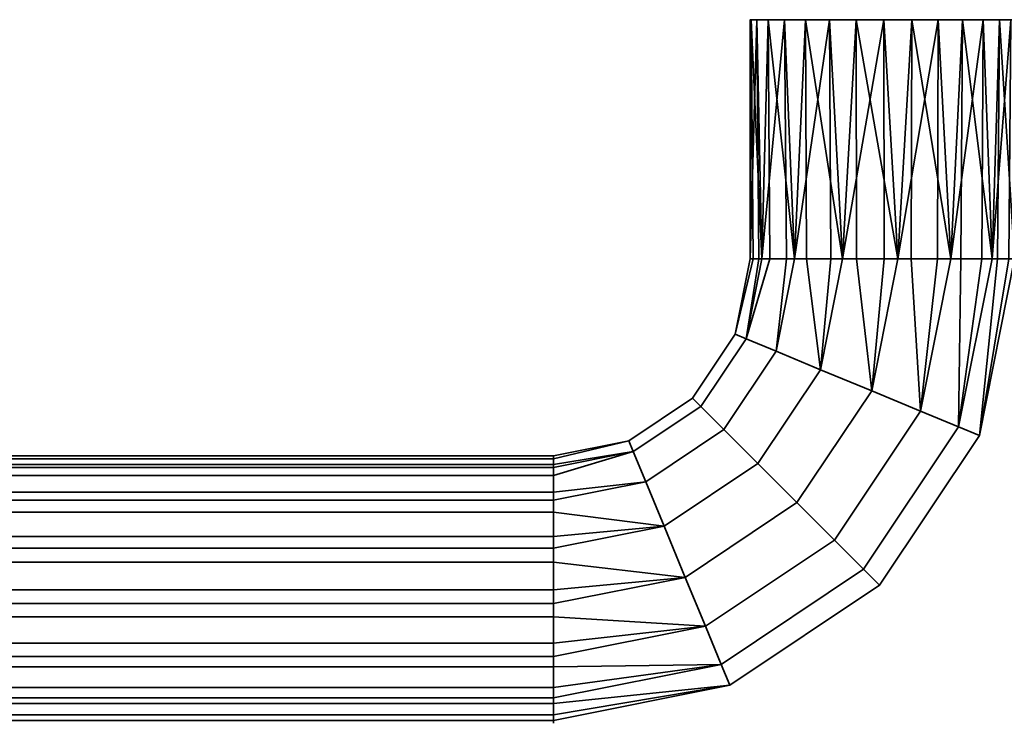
# Model space of a CAD drawing. Header units: millimetres. Extents: x -503 to 6703, y -110 to 249.
# Tile 1033 of 1056: x 4151 to 4221, y -110 to -60. Entities that reach past the tile are written whole.
import ezdxf

# ---------------------------------------------------------------- set-up
doc = ezdxf.new("R2010")
doc.units = ezdxf.units.MM
doc.layers.add('152', color=7, linetype='Continuous', true_color=0xffffff)

# ---------------------------------------------------------------- blocks, each defined once
blk = doc.blocks.new('UG_SURFACE_313')
at = {"layer": '152', "color": 35, "linetype": 'Continuous', "lineweight": 35}
for points in [[(4202.965, -60.5, 1106.936), (4202.5, -60.5, 1104), (4202.5, -77.5, 1104)], [(4202.552, -60.5, 1103.007), (4202.704, -77.5, 1103.039), (4202.5, -77.5, 1104)], [(4202.5, -77.5, 1104), (4202.5, -60.5, 1104), (4202.552, -60.5, 1103.007)], [(4202.5, -77.5, 1104), (4203.117, -77.5, 1106.903), (4202.965, -60.5, 1106.936)], [(4202.552, -60.5, 1103.007), (4202.5, -60.5, 1104), (4202.965, -60.5, 1106.936), (4212, -60.5, 1104)], [(4202.552, -60.5, 1103.007), (4203.773, -60.5, 1099.25), (4203.321, -77.5, 1100.136)], [(4203.321, -77.5, 1100.136), (4202.704, -77.5, 1103.039), (4202.552, -60.5, 1103.007)], [(4206.416, -60.5, 1096.314), (4203.773, -60.5, 1099.25), (4202.552, -60.5, 1103.007), (4212, -60.5, 1104)], [(4204.94, -60.5, 1110.357), (4202.965, -60.5, 1106.936), (4203.321, -77.5, 1107.864)], [(4202.965, -60.5, 1106.936), (4203.117, -77.5, 1106.903), (4203.321, -77.5, 1107.864)], [(4212, -60.5, 1104), (4202.965, -60.5, 1106.936), (4204.94, -60.5, 1110.357), (4208.136, -60.5, 1112.679)], [(4203.773, -60.5, 1099.25), (4203.898, -77.5, 1099.341), (4203.321, -77.5, 1100.136)], [(4203.321, -77.5, 1107.864), (4205.066, -77.5, 1110.265), (4204.94, -60.5, 1110.357)], [(4203.773, -60.5, 1099.25), (4206.416, -60.5, 1096.314), (4205.643, -77.5, 1096.94)], [(4205.643, -77.5, 1096.94), (4203.898, -77.5, 1099.341), (4203.773, -60.5, 1099.25)], [(4208.136, -60.5, 1112.679), (4204.94, -60.5, 1110.357), (4205.643, -77.5, 1111.06)], [(4204.94, -60.5, 1110.357), (4205.066, -77.5, 1110.265), (4205.643, -77.5, 1111.06)], [(4206.416, -60.5, 1096.314), (4206.494, -77.5, 1096.449), (4205.643, -77.5, 1096.94)], [(4205.643, -77.5, 1111.06), (4208.214, -77.5, 1112.544), (4208.136, -60.5, 1112.679)], [(4206.416, -60.5, 1096.314), (4210.025, -60.5, 1094.708), (4209.064, -77.5, 1094.965)], [(4209.064, -77.5, 1094.965), (4206.494, -77.5, 1096.449), (4206.416, -60.5, 1096.314)], [(4213.975, -60.5, 1094.708), (4210.025, -60.5, 1094.708), (4206.416, -60.5, 1096.314), (4212, -60.5, 1104)], [(4212, -60.5, 1113.5), (4208.136, -60.5, 1112.679), (4209.064, -77.5, 1113.035)], [(4208.136, -60.5, 1112.679), (4208.214, -77.5, 1112.544), (4209.064, -77.5, 1113.035)], [(4208.136, -60.5, 1112.679), (4212, -60.5, 1113.5), (4215.864, -60.5, 1112.679), (4212, -60.5, 1104)], [(4210.025, -60.5, 1094.708), (4210.041, -77.5, 1094.862), (4209.064, -77.5, 1094.965)], [(4209.064, -77.5, 1113.035), (4212.016, -77.5, 1113.345), (4212, -60.5, 1113.5)], [(4210.025, -60.5, 1094.708), (4213.975, -60.5, 1094.708), (4212.993, -77.5, 1094.552)], [(4212.993, -77.5, 1094.552), (4210.041, -77.5, 1094.862), (4210.025, -60.5, 1094.708)], [(4215.864, -60.5, 1112.679), (4212, -60.5, 1113.5), (4212.993, -77.5, 1113.448)], [(4212, -60.5, 1113.5), (4212.016, -77.5, 1113.345), (4212.993, -77.5, 1113.448)], [(4215.864, -60.5, 1112.679), (4219.06, -60.5, 1110.357), (4221.035, -60.5, 1106.936), (4212, -60.5, 1104)], [(4221.035, -60.5, 1106.936), (4221.448, -60.5, 1103.007), (4220.227, -60.5, 1099.25), (4212, -60.5, 1104)], [(4220.227, -60.5, 1099.25), (4217.584, -60.5, 1096.314), (4213.975, -60.5, 1094.708), (4212, -60.5, 1104)], [(4213.975, -60.5, 1094.708), (4213.927, -77.5, 1094.856), (4212.993, -77.5, 1094.552)], [(4212.993, -77.5, 1113.448), (4215.816, -77.5, 1112.531), (4215.864, -60.5, 1112.679)], [(4216.75, -77.5, 1095.773), (4213.927, -77.5, 1094.856), (4213.975, -60.5, 1094.708)], [(4213.975, -60.5, 1094.708), (4217.584, -60.5, 1096.314), (4216.75, -77.5, 1095.773)], [(4215.864, -60.5, 1112.679), (4215.816, -77.5, 1112.531), (4216.75, -77.5, 1112.227)], [(4219.06, -60.5, 1110.357), (4215.864, -60.5, 1112.679), (4216.75, -77.5, 1112.227)], [(4217.584, -60.5, 1096.314), (4217.48, -77.5, 1096.43), (4216.75, -77.5, 1095.773)], [(4216.75, -77.5, 1112.227), (4218.956, -77.5, 1110.241), (4219.06, -60.5, 1110.357)], [(4219.686, -77.5, 1098.416), (4217.48, -77.5, 1096.43), (4217.584, -60.5, 1096.314)], [(4217.584, -60.5, 1096.314), (4220.227, -60.5, 1099.25), (4219.686, -77.5, 1098.416)], [(4219.06, -60.5, 1110.357), (4218.956, -77.5, 1110.241), (4219.686, -77.5, 1109.584)], [(4221.035, -60.5, 1106.936), (4219.06, -60.5, 1110.357), (4219.686, -77.5, 1109.584)], [(4220.227, -60.5, 1099.25), (4220.085, -77.5, 1099.313), (4219.686, -77.5, 1098.416)], [(4219.686, -77.5, 1109.584), (4220.893, -77.5, 1106.872), (4221.035, -60.5, 1106.936)], [(4221.292, -77.5, 1102.025), (4220.085, -77.5, 1099.313), (4220.227, -60.5, 1099.25)], [(4220.227, -60.5, 1099.25), (4221.448, -60.5, 1103.007), (4221.292, -77.5, 1102.025)], [(4201.434, -82.858, 1104), (4202.5, -77.5, 1104), (4202.704, -77.5, 1103.039)], [(4203.117, -77.5, 1106.903), (4202.5, -77.5, 1104), (4201.434, -82.858, 1104), (4202.193, -83.172, 1107.864)], [(4202.704, -77.5, 1103.039), (4203.321, -77.5, 1100.136), (4202.193, -83.172, 1100.136), (4201.434, -82.858, 1104)], [(4202.193, -83.172, 1100.136), (4203.321, -77.5, 1100.136), (4203.898, -77.5, 1099.341)], [(4202.193, -83.172, 1107.864), (4203.321, -77.5, 1107.864), (4203.117, -77.5, 1106.903)], [(4205.066, -77.5, 1110.265), (4203.321, -77.5, 1107.864), (4202.193, -83.172, 1107.864), (4204.338, -84.06, 1111.06)], [(4203.898, -77.5, 1099.341), (4205.643, -77.5, 1096.94), (4204.338, -84.06, 1096.94), (4202.193, -83.172, 1100.136)], [(4207.499, -85.37, 1094.965), (4204.338, -84.06, 1096.94), (4205.643, -77.5, 1096.94), (4206.494, -77.5, 1096.449)], [(4204.338, -84.06, 1111.06), (4205.643, -77.5, 1111.06), (4205.066, -77.5, 1110.265)], [(4208.214, -77.5, 1112.544), (4205.643, -77.5, 1111.06), (4204.338, -84.06, 1111.06), (4207.499, -85.37, 1113.035)], [(4206.494, -77.5, 1096.449), (4209.064, -77.5, 1094.965), (4207.499, -85.37, 1094.965)], [(4211.129, -86.873, 1094.552), (4207.499, -85.37, 1094.965), (4209.064, -77.5, 1094.965), (4210.041, -77.5, 1094.862)], [(4207.499, -85.37, 1113.035), (4209.064, -77.5, 1113.035), (4208.214, -77.5, 1112.544)], [(4212.016, -77.5, 1113.345), (4209.064, -77.5, 1113.035), (4207.499, -85.37, 1113.035), (4211.129, -86.873, 1113.448)], [(4210.041, -77.5, 1094.862), (4212.993, -77.5, 1094.552), (4211.129, -86.873, 1094.552)], [(4214.6, -88.311, 1095.773), (4211.129, -86.873, 1094.552), (4212.993, -77.5, 1094.552), (4213.927, -77.5, 1094.856)], [(4211.129, -86.873, 1113.448), (4212.993, -77.5, 1113.448), (4212.016, -77.5, 1113.345)], [(4215.816, -77.5, 1112.531), (4212.993, -77.5, 1113.448), (4211.129, -86.873, 1113.448), (4214.6, -88.311, 1112.227)], [(4213.927, -77.5, 1094.856), (4216.75, -77.5, 1095.773), (4214.6, -88.311, 1095.773)], [(4217.312, -89.434, 1098.416), (4214.6, -88.311, 1095.773), (4216.75, -77.5, 1095.773), (4217.48, -77.5, 1096.43)], [(4214.6, -88.311, 1112.227), (4216.75, -77.5, 1112.227), (4215.816, -77.5, 1112.531)], [(4218.956, -77.5, 1110.241), (4216.75, -77.5, 1112.227), (4214.6, -88.311, 1112.227), (4217.312, -89.434, 1109.584)], [(4218.796, -90.049, 1102.025), (4217.312, -89.434, 1098.416), (4219.686, -77.5, 1098.416), (4220.085, -77.5, 1099.313)], [(4217.312, -89.434, 1109.584), (4219.686, -77.5, 1109.584), (4218.956, -77.5, 1110.241)], [(4220.893, -77.5, 1106.872), (4219.686, -77.5, 1109.584), (4217.312, -89.434, 1109.584), (4218.796, -90.049, 1105.975)], [(4217.48, -77.5, 1096.43), (4219.686, -77.5, 1098.416), (4217.312, -89.434, 1098.416)], [(4218.796, -90.049, 1102.025), (4221.292, -77.5, 1102.025), (4221.292, -77.5, 1103.007)], [(4218.796, -90.049, 1105.975), (4221.292, -77.5, 1105.975), (4220.893, -77.5, 1106.872)], [(4221.292, -77.5, 1103.007), (4221.292, -77.5, 1105.975), (4218.796, -90.049, 1105.975), (4218.796, -90.049, 1102.025)], [(4220.085, -77.5, 1099.313), (4221.292, -77.5, 1102.025), (4218.796, -90.049, 1102.025)], [(4201.434, -82.858, 1104), (4198.4, -87.399, 1104), (4198.98, -87.98, 1107.864), (4202.193, -83.172, 1107.864)], [(4202.193, -83.172, 1100.136), (4198.98, -87.98, 1100.136), (4198.4, -87.399, 1104), (4201.434, -82.858, 1104)], [(4202.193, -83.172, 1107.864), (4198.98, -87.98, 1107.864), (4200.622, -89.622, 1111.06), (4204.338, -84.06, 1111.06)], [(4204.338, -84.06, 1096.94), (4200.622, -89.622, 1096.94), (4198.98, -87.98, 1100.136), (4202.193, -83.172, 1100.136)], [(4204.338, -84.06, 1111.06), (4200.622, -89.622, 1111.06), (4203.041, -92.041, 1113.035), (4207.499, -85.37, 1113.035)], [(4207.499, -85.37, 1094.965), (4203.041, -92.041, 1094.965), (4200.622, -89.622, 1096.94), (4204.338, -84.06, 1096.94)], [(4207.499, -85.37, 1113.035), (4203.041, -92.041, 1113.035), (4205.819, -94.819, 1113.448), (4211.129, -86.873, 1113.448)], [(4211.129, -86.873, 1094.552), (4205.819, -94.819, 1094.552), (4203.041, -92.041, 1094.965), (4207.499, -85.37, 1094.965)], [(4198.4, -87.399, 1104), (4193.858, -90.434, 1104), (4194.172, -91.193, 1107.864), (4198.98, -87.98, 1107.864)], [(4198.98, -87.98, 1100.136), (4194.172, -91.193, 1100.136), (4193.858, -90.434, 1104), (4198.4, -87.399, 1104)], [(4211.129, -86.873, 1113.448), (4205.819, -94.819, 1113.448), (4208.476, -97.476, 1112.227), (4214.6, -88.311, 1112.227)], [(4214.6, -88.311, 1095.773), (4208.476, -97.476, 1095.773), (4205.819, -94.819, 1094.552), (4211.129, -86.873, 1094.552)], [(4198.98, -87.98, 1107.864), (4194.172, -91.193, 1107.864), (4195.06, -93.338, 1111.06), (4200.622, -89.622, 1111.06)], [(4200.622, -89.622, 1096.94), (4195.06, -93.338, 1096.94), (4194.172, -91.193, 1100.136), (4198.98, -87.98, 1100.136)], [(4214.6, -88.311, 1112.227), (4208.476, -97.476, 1112.227), (4210.552, -99.552, 1109.584), (4217.312, -89.434, 1109.584)], [(4217.312, -89.434, 1098.416), (4210.552, -99.552, 1098.416), (4208.476, -97.476, 1095.773), (4214.6, -88.311, 1095.773)], [(4217.312, -89.434, 1109.584), (4210.552, -99.552, 1109.584), (4211.688, -100.688, 1105.975), (4218.796, -90.049, 1105.975)], [(4218.796, -90.049, 1102.025), (4211.688, -100.688, 1102.025), (4210.552, -99.552, 1098.416), (4217.312, -89.434, 1098.416)], [(4200.622, -89.622, 1111.06), (4195.06, -93.338, 1111.06), (4196.37, -96.499, 1113.035), (4203.041, -92.041, 1113.035)], [(4203.041, -92.041, 1094.965), (4196.37, -96.499, 1094.965), (4195.06, -93.338, 1096.94), (4200.622, -89.622, 1096.94)], [(4218.796, -90.049, 1105.975), (4211.688, -100.688, 1105.975), (4211.688, -100.688, 1102.025), (4218.796, -90.049, 1102.025)], [(4193.858, -90.434, 1104), (4188.5, -91.5, 1104), (4188.5, -91.704, 1104.961)], [(4188.5, -91.704, 1104.961), (4188.5, -92.321, 1107.864), (4194.172, -91.193, 1107.864), (4193.858, -90.434, 1104)], [(4188.5, -92.117, 1101.097), (4188.5, -91.5, 1104), (4193.858, -90.434, 1104), (4194.172, -91.193, 1100.136)], [(4188.5, -91.5, 1104), (4188.5, -92.117, 1101.097), (4115.5, -92.117, 1101.097), (4115.5, -91.5, 1104)], [(4115.5, -91.5, 1104), (4115.5, -91.704, 1104.961), (4188.5, -91.704, 1104.961), (4188.5, -91.5, 1104)], [(4188.5, -92.321, 1107.864), (4188.5, -91.704, 1104.961), (4115.5, -91.704, 1104.961), (4115.5, -92.321, 1107.864)], [(4194.172, -91.193, 1100.136), (4188.5, -92.321, 1100.136), (4188.5, -92.117, 1101.097)], [(4194.172, -91.193, 1107.864), (4188.5, -92.321, 1107.864), (4188.5, -92.899, 1108.659)], [(4188.5, -92.899, 1108.659), (4188.5, -94.643, 1111.06), (4195.06, -93.338, 1111.06), (4194.172, -91.193, 1107.864)], [(4188.5, -94.066, 1097.735), (4188.5, -92.321, 1100.136), (4194.172, -91.193, 1100.136), (4195.06, -93.338, 1096.94)], [(4115.5, -92.321, 1100.136), (4115.5, -92.117, 1101.097), (4188.5, -92.117, 1101.097), (4188.5, -92.321, 1100.136)], [(4188.5, -92.321, 1100.136), (4188.5, -94.066, 1097.735), (4115.5, -94.066, 1097.735), (4115.5, -92.321, 1100.136)], [(4115.5, -92.321, 1107.864), (4115.5, -92.899, 1108.659), (4188.5, -92.899, 1108.659), (4188.5, -92.321, 1107.864)], [(4203.041, -92.041, 1113.035), (4196.37, -96.499, 1113.035), (4197.873, -100.129, 1113.448), (4205.819, -94.819, 1113.448)], [(4205.819, -94.819, 1094.552), (4197.873, -100.129, 1094.552), (4196.37, -96.499, 1094.965), (4203.041, -92.041, 1094.965)], [(4188.5, -94.643, 1111.06), (4188.5, -92.899, 1108.659), (4115.5, -92.899, 1108.659), (4115.5, -94.643, 1111.06)], [(4195.06, -93.338, 1096.94), (4188.5, -94.643, 1096.94), (4188.5, -94.066, 1097.735)], [(4196.37, -96.499, 1113.035), (4195.06, -93.338, 1111.06), (4188.5, -94.643, 1111.06), (4188.5, -95.494, 1111.551)], [(4188.5, -97.214, 1095.456), (4188.5, -94.643, 1096.94), (4195.06, -93.338, 1096.94), (4196.37, -96.499, 1094.965)], [(4115.5, -94.643, 1096.94), (4115.5, -94.066, 1097.735), (4188.5, -94.066, 1097.735), (4188.5, -94.643, 1096.94)], [(4188.5, -94.643, 1096.94), (4188.5, -97.214, 1095.456), (4115.5, -97.214, 1095.456), (4115.5, -94.643, 1096.94)], [(4115.5, -94.643, 1111.06), (4115.5, -95.494, 1111.551), (4188.5, -95.494, 1111.551), (4188.5, -94.643, 1111.06)], [(4205.819, -94.819, 1113.448), (4197.873, -100.129, 1113.448), (4199.311, -103.6, 1112.227), (4208.476, -97.476, 1112.227)], [(4208.476, -97.476, 1095.773), (4199.311, -103.6, 1095.773), (4197.873, -100.129, 1094.552), (4205.819, -94.819, 1094.552)], [(4188.5, -98.064, 1113.035), (4188.5, -95.494, 1111.551), (4115.5, -95.494, 1111.551), (4115.5, -98.064, 1113.035)], [(4188.5, -95.494, 1111.551), (4188.5, -98.064, 1113.035), (4196.37, -96.499, 1113.035)], [(4196.37, -96.499, 1094.965), (4188.5, -98.064, 1094.965), (4188.5, -97.214, 1095.456)], [(4197.873, -100.129, 1113.448), (4196.37, -96.499, 1113.035), (4188.5, -98.064, 1113.035), (4188.5, -99.041, 1113.138)], [(4188.5, -101.016, 1094.655), (4188.5, -98.064, 1094.965), (4196.37, -96.499, 1094.965), (4197.873, -100.129, 1094.552)], [(4115.5, -98.064, 1094.965), (4115.5, -97.214, 1095.456), (4188.5, -97.214, 1095.456), (4188.5, -98.064, 1094.965)], [(4208.476, -97.476, 1112.227), (4199.311, -103.6, 1112.227), (4200.434, -106.312, 1109.584), (4210.552, -99.552, 1109.584)], [(4210.552, -99.552, 1098.416), (4200.434, -106.312, 1098.416), (4199.311, -103.6, 1095.773), (4208.476, -97.476, 1095.773)], [(4188.5, -98.064, 1094.965), (4188.5, -101.016, 1094.655), (4115.5, -101.016, 1094.655), (4115.5, -98.064, 1094.965)], [(4115.5, -98.064, 1113.035), (4115.5, -99.041, 1113.138), (4188.5, -99.041, 1113.138), (4188.5, -98.064, 1113.035)], [(4188.5, -101.993, 1113.448), (4188.5, -99.041, 1113.138), (4115.5, -99.041, 1113.138), (4115.5, -101.993, 1113.448)], [(4188.5, -99.041, 1113.138), (4188.5, -101.993, 1113.448), (4197.873, -100.129, 1113.448)], [(4210.552, -99.552, 1109.584), (4200.434, -106.312, 1109.584), (4201.049, -107.796, 1105.975), (4211.688, -100.688, 1105.975)], [(4211.688, -100.688, 1102.025), (4201.049, -107.796, 1102.025), (4200.434, -106.312, 1098.416), (4210.552, -99.552, 1098.416)], [(4197.873, -100.129, 1094.552), (4188.5, -101.993, 1094.552), (4188.5, -101.016, 1094.655)], [(4199.311, -103.6, 1112.227), (4197.873, -100.129, 1113.448), (4188.5, -101.993, 1113.448), (4188.5, -102.927, 1113.145)], [(4188.5, -104.816, 1095.469), (4188.5, -101.993, 1094.552), (4197.873, -100.129, 1094.552), (4199.311, -103.6, 1095.773)], [(4211.688, -100.688, 1105.975), (4201.049, -107.796, 1105.975), (4201.049, -107.796, 1102.025), (4211.688, -100.688, 1102.025)], [(4115.5, -101.993, 1094.552), (4115.5, -101.016, 1094.655), (4188.5, -101.016, 1094.655), (4188.5, -101.993, 1094.552)], [(4115.5, -101.993, 1113.448), (4115.5, -102.927, 1113.145), (4188.5, -102.927, 1113.145), (4188.5, -101.993, 1113.448)], [(4188.5, -101.993, 1094.552), (4188.5, -104.816, 1095.469), (4115.5, -104.816, 1095.469), (4115.5, -101.993, 1094.552)], [(4188.5, -105.75, 1112.227), (4188.5, -102.927, 1113.145), (4115.5, -102.927, 1113.145), (4115.5, -105.75, 1112.227)], [(4188.5, -102.927, 1113.145), (4188.5, -105.75, 1112.227), (4199.311, -103.6, 1112.227)], [(4199.311, -103.6, 1095.773), (4188.5, -105.75, 1095.773), (4188.5, -104.816, 1095.469)], [(4200.434, -106.312, 1109.584), (4199.311, -103.6, 1112.227), (4188.5, -105.75, 1112.227), (4188.5, -106.48, 1111.57)], [(4188.5, -107.956, 1097.759), (4188.5, -105.75, 1095.773), (4199.311, -103.6, 1095.773), (4200.434, -106.312, 1098.416)], [(4115.5, -105.75, 1095.773), (4115.5, -104.816, 1095.469), (4188.5, -104.816, 1095.469), (4188.5, -105.75, 1095.773)], [(4115.5, -105.75, 1112.227), (4115.5, -106.48, 1111.57), (4188.5, -106.48, 1111.57), (4188.5, -105.75, 1112.227)], [(4188.5, -105.75, 1095.773), (4188.5, -107.956, 1097.759), (4115.5, -107.956, 1097.759), (4115.5, -105.75, 1095.773)], [(4200.434, -106.312, 1098.416), (4188.5, -108.686, 1098.416), (4188.5, -107.956, 1097.759)], [(4201.049, -107.796, 1105.975), (4200.434, -106.312, 1109.584), (4188.5, -108.686, 1109.584), (4188.5, -109.085, 1108.687)], [(4188.5, -106.48, 1111.57), (4188.5, -108.686, 1109.584), (4200.434, -106.312, 1109.584)], [(4188.5, -109.893, 1101.128), (4188.5, -108.686, 1098.416), (4200.434, -106.312, 1098.416), (4201.049, -107.796, 1102.025)], [(4188.5, -108.686, 1109.584), (4188.5, -106.48, 1111.57), (4115.5, -106.48, 1111.57), (4115.5, -108.686, 1109.584)], [(4201.049, -107.796, 1102.025), (4188.5, -110.292, 1102.025), (4188.5, -109.893, 1101.128)], [(4201.049, -107.796, 1105.975), (4188.5, -110.292, 1105.975), (4188.5, -110.292, 1104.993)], [(4188.5, -109.085, 1108.687), (4188.5, -110.292, 1105.975), (4201.049, -107.796, 1105.975)], [(4188.5, -110.292, 1104.993), (4188.5, -110.292, 1102.025), (4201.049, -107.796, 1102.025), (4201.049, -107.796, 1105.975)], [(4115.5, -108.686, 1098.416), (4115.5, -107.956, 1097.759), (4188.5, -107.956, 1097.759), (4188.5, -108.686, 1098.416)], [(4188.5, -108.686, 1098.416), (4188.5, -109.893, 1101.128), (4115.5, -109.893, 1101.128), (4115.5, -108.686, 1098.416)], [(4115.5, -108.686, 1109.584), (4115.5, -109.085, 1108.687), (4188.5, -109.085, 1108.687), (4188.5, -108.686, 1109.584)], [(4188.5, -110.292, 1105.975), (4188.5, -109.085, 1108.687), (4115.5, -109.085, 1108.687), (4115.5, -110.292, 1105.975)], [(4115.5, -110.292, 1102.025), (4115.5, -109.893, 1101.128), (4188.5, -109.893, 1101.128), (4188.5, -110.292, 1102.025)], [(4188.5, -110.292, 1102.025), (4188.5, -110.292, 1104.993), (4115.5, -110.292, 1104.993), (4115.5, -110.292, 1102.025)], [(4115.5, -110.292, 1105.975), (4115.5, -110.292, 1104.993), (4188.5, -110.292, 1104.993), (4188.5, -110.292, 1105.975)]]:
    blk.add_3dface(points, dxfattribs=at)

msp = doc.modelspace()

# ---------------------------------------------------------------- linework, layer by layer
at = {"layer": '152', "color": 251, "linetype": 'Continuous', "lineweight": -3, "true_color": 0x636466, "extrusion": (0, 1, 0)}
for centre in [(-4212, 1104, -60.5), (-4212, 1104, -77.5)]:
    msp.add_circle(centre, 9.5, dxfattribs=at)
at = {"layer": '152', "color": 251, "linetype": 'Continuous', "lineweight": -3, "true_color": 0x636466, "extrusion": (1, 0, 0)}
msp.add_circle((-101, 1104, 4188.5), 9.5, dxfattribs=at)

# ---------------------------------------------------------------- block references
at = {"layer": '152', "color": 251, "linetype": 'Continuous', "lineweight": -3, "true_color": 0x636466}
msp.add_blockref('UG_SURFACE_313', (0, 0), dxfattribs=at)

doc.saveas('drawing.dxf')
